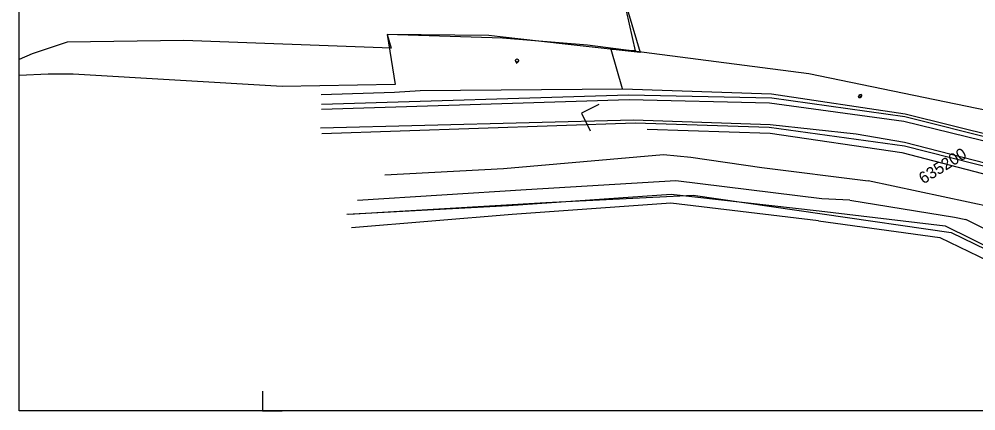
# Model space of a CAD drawing. Extents: x -636600 to -628587, y -1090963 to -1085869.
# Drawn here: x -629847.3 to -629602.6, y -1086166.3 to -1086066.1 of the extents above; entities that cross this region are included whole.
import ezdxf

# ---------------------------------------------------------------- set-up
doc = ezdxf.new("R2010")
doc.units = 0
for name, color, linetype in [('01_OBVOD PÚ', 7, 'Continuous'), ('08_LEGENDA_HV', 7, 'Continuous'), ('21', 7, 'Continuous'), ('37', 7, 'Continuous'), ('42', 7, 'Continuous'), ('43', 7, 'Continuous'), ('60', 7, 'Continuous'), ('síť křížků', 7, 'Continuous')]:
    doc.layers.add(name, color=color, linetype=linetype)

msp = doc.modelspace()

# ---------------------------------------------------------------- linework, layer by layer
at = {"layer": '01_OBVOD PÚ'}
msp.add_lwpolyline([(-629700.71, -1086033.37), (-629688.43, -1086074.68), (-629707.59, -1086072.54), (-629724.27, -1086070.68), (-629727.17, -1086070.35), (-629753.19, -1086070.07), (-629752.09, -1086073.53), (-629805.11, -1086071.62), (-629835, -1086072), (-629843.9, -1086074.99), (-629847.27, -1086076.46)], dxfattribs=at)
at = {"layer": '08_LEGENDA_HV'}
for p, q in [((-629847.27, -1086166.29), (-629847.27, -1085869.29)), ((-629155.01, -1086166.29), (-629847.27, -1086166.29))]:
    msp.add_line(p, q, dxfattribs=at)
for points in [[(-629699, -1086087.99), (-629703.48, -1086090.2), (-629701.26, -1086094.69)], [(-629785.01, -1086161.29), (-629785.01, -1086166.29), (-629780.01, -1086166.29)]]:
    msp.add_lwpolyline(points, dxfattribs=at)
at = {"layer": '21'}
for p, q in [((-629723.66, -1086070.97), (-629753.17, -1086070.07)), ((-629753.17, -1086070.07), (-629751.12, -1086082.86)), ((-629701.9, -1086072.8), (-629723.66, -1086070.97)), ((-629645.29, -1086080.13), (-629701.9, -1086072.8)), ((-629839.84, -1086080.2), (-629847.27, -1086080.53)), ((-629833.43, -1086080.18), (-629839.84, -1086080.2)), ((-629780.03, -1086083.34), (-629833.43, -1086080.18)), ((-629579.65, -1086093.67), (-629645.29, -1086080.13)), ((-629751.12, -1086082.86), (-629780.03, -1086083.34)), ((-629712.57, -1086113.02), (-629674.88, -1086111.15)), ((-629674.88, -1086111.15), (-629608.95, -1086120.66)), ((-629762.99, -1086116.01), (-629712.57, -1086113.02)), ((-629608.95, -1086120.66), (-629547.17, -1086150.8))]:
    msp.add_line(p, q, dxfattribs=at)
at = {"layer": '37'}
for p, q in [((-629769.93, -1086089.2), (-629691.23, -1086086.65)), ((-629691.23, -1086086.65), (-629655.4, -1086087.56)), ((-629655.4, -1086087.56), (-629620.99, -1086092.25)), ((-629770.17, -1086093.92), (-629690.18, -1086091.86)), ((-629690.18, -1086091.86), (-629655.22, -1086093.05)), ((-629655.22, -1086093.05), (-629633.19, -1086095.47)), ((-629620.99, -1086092.25), (-629594.13, -1086098.81)), ((-629633.19, -1086095.47), (-629620.83, -1086097.62)), ((-629620.83, -1086097.62), (-629594.64, -1086104.37))]:
    msp.add_line(p, q, dxfattribs=at)
at = {"layer": '42'}
for p, q in [((-629695.81, -1086047.42), (-629689.69, -1086074.25)), ((-629692.96, -1086083.99), (-629695.87, -1086073.94)), ((-629689.69, -1086074.25), (-629695.87, -1086073.94)), ((-629680.58, -1086113.23), (-629721.21, -1086116.1)), ((-629642.85, -1086117.71), (-629680.58, -1086113.23)), ((-629721.21, -1086116.1), (-629762.25, -1086119.47)), ((-629642.85, -1086117.71), (-629611.8, -1086121.95)), ((-629611.8, -1086121.95), (-629599.43, -1086127.96))]:
    msp.add_line(p, q, dxfattribs=at)
at = {"layer": '43'}
for p, q in [((-629720.3, -1086076.94), (-629720.25, -1086077.03)), ((-629720.25, -1086077.03), (-629719.99, -1086077.45)), ((-629632.56, -1086085.74), (-629632.14, -1086085.47)), ((-629631.96, -1086086.24), (-629632.48, -1086085.39)), ((-629632.3, -1086086.16), (-629631.87, -1086085.9))]:
    msp.add_line(p, q, dxfattribs=at)
msp.add_circle((-629719.96, -1086076.73), 0.4, dxfattribs=at)
for centre, radius, start, end in [((-629719.91, -1086076.82), 0.4, 201.4038, 38.8894), ((-629632.43, -1086085.95), 0.25, 121.7087, 301.7087), ((-629632.01, -1086085.69), 0.25, 301.7087, 121.7087)]:
    msp.add_arc(centre, radius, start, end, dxfattribs=at)
at = {"layer": '60'}
for p, q in [((-629770.02, -1086085.41), (-629751.31, -1086084.82)), ((-629691.4, -1086085.58), (-629769.91, -1086087.97)), ((-629751.31, -1086084.82), (-629744.73, -1086084.42)), ((-629744.73, -1086084.42), (-629692.96, -1086083.99)), ((-629692.96, -1086083.99), (-629654.86, -1086085.22)), ((-629654.78, -1086086.34), (-629691.4, -1086085.58)), ((-629654.86, -1086085.22), (-629620.71, -1086090.38)), ((-629620.73, -1086091.09), (-629654.78, -1086086.34)), ((-629620.71, -1086090.38), (-629593.8, -1086096.99)), ((-629689.74, -1086092.75), (-629769.86, -1086095.44)), ((-629655.46, -1086093.82), (-629689.74, -1086092.75)), ((-629593.99, -1086097.81), (-629620.73, -1086091.09)), ((-629686.64, -1086094.29), (-629655.18, -1086095.32)), ((-629620.85, -1086098.62), (-629655.46, -1086093.82)), ((-629655.18, -1086095.32), (-629621.52, -1086100.22)), ((-629621.52, -1086100.22), (-629596.04, -1086106.87)), ((-629595.13, -1086105.17), (-629620.85, -1086098.62)), ((-629723.37, -1086104.37), (-629682.5, -1086100.74)), ((-629682.5, -1086100.74), (-629675.48, -1086101.47)), ((-629675.48, -1086101.47), (-629657.31, -1086104.05)), ((-629753.73, -1086105.94), (-629723.37, -1086104.37)), ((-629657.31, -1086104.05), (-629630.17, -1086107.51)), ((-629679.35, -1086107.46), (-629717.56, -1086109.76)), ((-629642.02, -1086112.05), (-629679.35, -1086107.46)), ((-629598.17, -1086114.29), (-629630.17, -1086107.51)), ((-629717.56, -1086109.76), (-629760.7, -1086112.49)), ((-629722.09, -1086113.77), (-629680.49, -1086110.92)), ((-629680.49, -1086110.92), (-629642.67, -1086115.13)), ((-629634.85, -1086112.45), (-629642.02, -1086112.05)), ((-629634.85, -1086112.45), (-629608.07, -1086116.81)), ((-629763.42, -1086116.01), (-629722.09, -1086113.77)), ((-629642.67, -1086115.13), (-629610.44, -1086119.01)), ((-629608.07, -1086116.81), (-629605.14, -1086117.34)), ((-629575.18, -1086132.51), (-629605.14, -1086117.34)), ((-629610.44, -1086119.01), (-629567.26, -1086140.21))]:
    msp.add_line(p, q, dxfattribs=at)

# ---------------------------------------------------------------- texts
at = {"layer": 'síť křížků'}
msp.add_text('635200', height=3, rotation=31.7087, dxfattribs=at).set_placement((-629616.02, -1086108.43))

doc.saveas('drawing.dxf')
